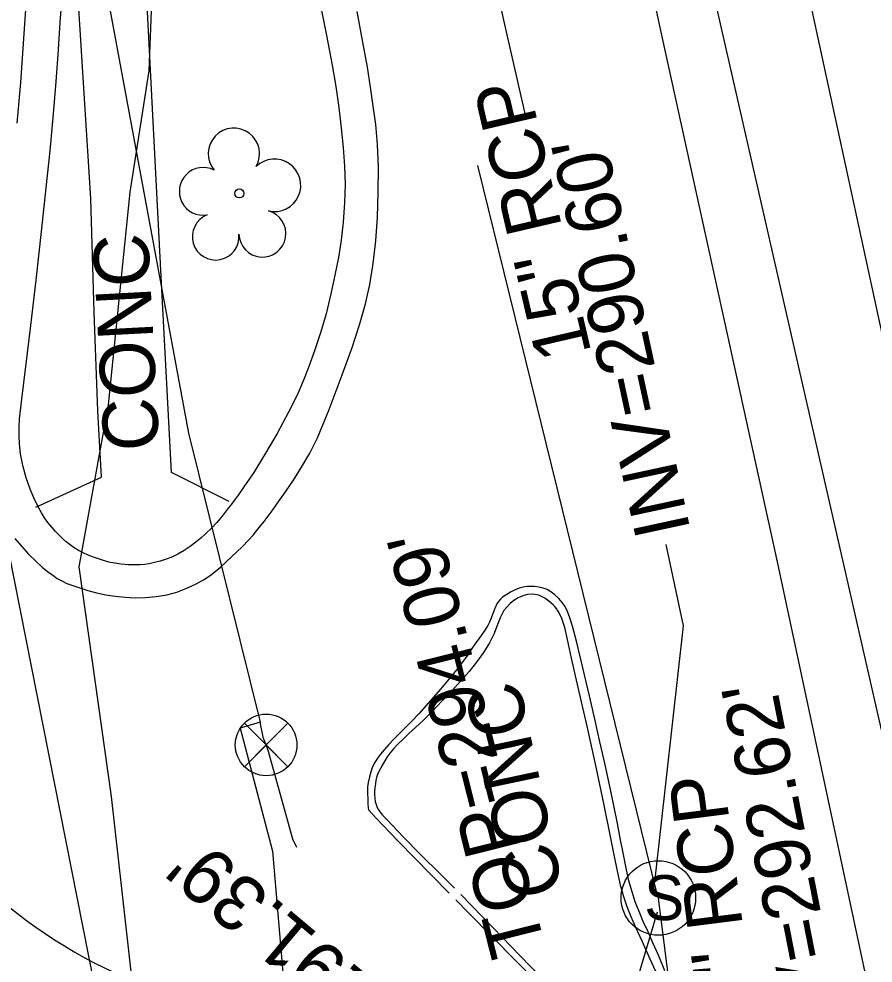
# Model space of a CAD drawing. Extents: x 2100323 to 2109811, y 740376 to 749755.
# Drawn here: x 2105884.5 to 2105946.3, y 741046.3 to 741114.6 of the extents above; entities that cross this region are included whole.
import ezdxf

# ---------------------------------------------------------------- set-up
doc = ezdxf.new("R2010")
doc.units = 0
for name, color, linetype in [('Exist Right of Way Line', 7, 'Continuous'), ('Exist Roads Curbs', 7, 'Continuous'), ('Exist Roads Curbs Text', 7, 'Continuous'), ('Exist Roads EOP', 7, 'Continuous'), ('Exist Roads EOP Other', 7, 'Continuous'), ('Exist Roads EOP Other Text', 7, 'Continuous'), ('Exist Roads EOT', 7, 'Continuous'), ('Exist Structure Minor Pipes RCP 15 Inch', 7, 'Continuous'), ('Exist Structure Minor Pipes RCP 15 Inch Invert', 7, 'Continuous'), ('Exist Structure Minor Pipes RCP 15 Inch Leader', 7, 'Continuous'), ('Exist Structure Minor Pipes RCP 15 Inch Text', 7, 'Continuous'), ('Exist Structure Minor Pipes RCP 36 Inch', 7, 'Continuous'), ('Exist Structure Minor Storm Sewer Manhole CELL', 7, 'Continuous'), ('Exist Structure Minor Storm Sewer Manhole Text', 7, 'Continuous'), ('Exist Utilities Power UG Cable SUE LOS B', 7, 'Continuous'), ('Exist Utilities Sanitary Sewer UG Line', 7, 'Continuous'), ('Exist Utilities Water UG Line SUE LOS B', 7, 'Continuous'), ('Exist Utilities Water Valve CELL', 7, 'Continuous'), ('Exist Vegetation Tree CELL', 7, 'Continuous')]:
    doc.layers.add(name, color=color, linetype=linetype)

msp = doc.modelspace()

# ---------------------------------------------------------------- linework, layer by layer
at = {"layer": 'Exist Right of Way Line'}
msp.add_arc((2105906.559, 741078.382), 36.06, 186.67844, 272.28061, dxfattribs=at)
at = {"layer": 'Exist Roads Curbs'}
for points in [[(2105906.086, 741116.785), (2105906.762, 741113.422), (2105907.168, 741111.265), (2105907.421, 741109.725), (2105907.639, 741108.208), (2105907.822, 741106.723), (2105907.963, 741105.309), (2105908.059, 741103.973), (2105908.098, 741102.658), (2105908.067, 741101.305), (2105907.967, 741099.929), (2105907.816, 741098.608), (2105907.618, 741097.356), (2105907.37, 741096.09), (2105907.071, 741094.729), (2105906.721, 741093.293), (2105906.327, 741091.912), (2105905.889, 741090.606), (2105905.447, 741089.411), (2105905.038, 741088.364), (2105904.629, 741087.404), (2105904.02, 741086.184), (2105903.179, 741084.644), (2105902.279, 741083.088), (2105901.492, 741081.822), (2105900.83, 741080.846), (2105900.358, 741080.171), (2105900.087, 741079.799), (2105899.875, 741079.524), (2105899.582, 741079.141), (2105899.215, 741078.667), (2105898.829, 741078.212), (2105898.433, 741077.793), (2105898.04, 741077.413), (2105897.666, 741077.075), (2105897.303, 741076.773), (2105896.904, 741076.476), (2105896.463, 741076.177), (2105896.01, 741075.907), (2105895.574, 741075.698), (2105895.155, 741075.544), (2105894.741, 741075.415), (2105894.331, 741075.306), (2105893.943, 741075.222), (2105893.599, 741075.167), (2105893.281, 741075.14), (2105892.89, 741075.134), (2105892.409, 741075.148), (2105891.906, 741075.185), (2105891.448, 741075.25), (2105891.023, 741075.343), (2105890.562, 741075.471), (2105890.055, 741075.634), (2105889.564, 741075.815), (2105889.155, 741075.996), (2105888.821, 741076.179), (2105888.511, 741076.374), (2105888.218, 741076.582), (2105887.941, 741076.804), (2105887.678, 741077.037), (2105887.425, 741077.284), (2105887.162, 741077.559), (2105886.885, 741077.864), (2105886.614, 741078.191), (2105886.369, 741078.535), (2105886.142, 741078.905), (2105885.892, 741079.37), (2105885.612, 741079.939), (2105885.324, 741080.623), (2105885.051, 741081.431), (2105884.803, 741082.332), (2105884.638, 741083.155), (2105884.565, 741083.87), (2105884.545, 741084.499), (2105884.541, 741085.068), (2105884.567, 741085.697), (2105884.717, 741087.125), (2105885.005, 741089.473), (2105885.372, 741092.443), (2105885.757, 741095.733), (2105886.15, 741099.247), (2105886.49, 741102.395), (2105886.766, 741105.08), (2105886.993, 741107.482), (2105887.183, 741109.782), (2105887.344, 741112.011), (2105887.51, 741114.353), (2105887.685, 741116.839)], [(2105930.833, 741045.155), (2105930.17, 741046.631), (2105929.575, 741047.916), (2105929.113, 741048.921), (2105928.775, 741049.68), (2105928.492, 741050.402), (2105928.254, 741051.12), (2105928.044, 741051.889), (2105927.846, 741052.763), (2105927.639, 741053.817), (2105927.303, 741055.495), (2105926.817, 741057.871), (2105926.235, 741060.632), (2105925.608, 741063.468), (2105924.965, 741066.271), (2105924.483, 741068.398), (2105924.191, 741069.743), (2105923.989, 741070.596), (2105923.777, 741071.248), (2105923.552, 741071.717), (2105923.294, 741072.094), (2105923.151, 741072.254), (2105922.844, 741072.521), (2105922.546, 741072.728), (2105922.263, 741072.881), (2105922.121, 741072.935), (2105921.971, 741072.975), (2105921.812, 741073), (2105921.645, 741073.01), (2105921.292, 741072.985), (2105920.948, 741072.902), (2105920.619, 741072.759), (2105920.311, 741072.569), (2105920.033, 741072.339), (2105919.786, 741072.078), (2105919.59, 741071.83), (2105919.448, 741071.602), (2105919.308, 741071.296), (2105919.121, 741070.816), (2105918.88, 741070.18), (2105918.546, 741069.504), (2105918.113, 741068.807), (2105917.612, 741068.11), (2105917.075, 741067.434), (2105916.496, 741066.769), (2105915.841, 741066.05), (2105915.105, 741065.269), (2105914.375, 741064.519), (2105913.742, 741063.893), (2105913.199, 741063.384), (2105912.716, 741062.932), (2105912.288, 741062.529), (2105911.917, 741062.167), (2105911.607, 741061.84), (2105911.356, 741061.543), (2105911.143, 741061.25), (2105910.966, 741060.957), (2105910.812, 741060.676), (2105910.672, 741060.419), (2105910.547, 741060.186), (2105910.45, 741059.969), (2105910.383, 741059.77), (2105910.334, 741059.559), (2105910.289, 741059.306), (2105910.25, 741059.019), (2105910.229, 741058.748), (2105910.229, 741058.499), (2105910.247, 741058.263), (2105910.283, 741058.031), (2105910.337, 741057.805), (2105910.411, 741057.603), (2105910.505, 741057.427), (2105910.63, 741057.251), (2105910.798, 741057.048), (2105911.039, 741056.785), (2105911.541, 741056.26), (2105912.333, 741055.44), (2105913.484, 741054.27), (2105915.06, 741052.698), (2105916.008, 741051.761)], [(2105916.48, 741051.293), (2105918.807, 741048.884), (2105920.762, 741046.866), (2105922.344, 741045.237)]]:
    msp.add_lwpolyline(points, dxfattribs=at)
at = {"layer": 'Exist Roads EOP'}
for points in [[(2105885.164, 741117.77), (2105884.901, 741113.902), (2105884.62, 741110.013), (2105884.373, 741107.077)], [(2105884.224, 741077.037), (2105884.701, 741076.484), (2105885.22, 741075.918), (2105885.733, 741075.396), (2105886.19, 741074.978), (2105886.593, 741074.655), (2105886.957, 741074.386), (2105887.285, 741074.162), (2105887.616, 741073.971), (2105887.992, 741073.801), (2105888.416, 741073.647), (2105888.917, 741073.479), (2105889.497, 741073.293), (2105890.131, 741073.115), (2105890.793, 741072.972), (2105891.482, 741072.864), (2105892.195, 741072.793), (2105892.929, 741072.761), (2105893.679, 741072.775), (2105894.438, 741072.844), (2105895.2, 741072.97), (2105895.945, 741073.169), (2105896.666, 741073.441), (2105897.333, 741073.755), (2105897.913, 741074.076), (2105898.438, 741074.43), (2105899.087, 741074.967), (2105899.892, 741075.713), (2105900.648, 741076.449), (2105901.152, 741076.959), (2105901.447, 741077.287), (2105901.799, 741077.713), (2105902.252, 741078.283), (2105902.759, 741078.948), (2105903.273, 741079.66), (2105903.797, 741080.424), (2105904.358, 741081.268), (2105904.958, 741082.198), (2105905.557, 741083.218), (2105906.113, 741084.331), (2105906.943, 741086.369), (2105907.899, 741088.87), (2105908.613, 741090.846), (2105909.151, 741092.494), (2105909.575, 741094.007), (2105909.893, 741095.418), (2105910.139, 741096.925), (2105910.321, 741098.56), (2105910.44, 741100.291), (2105910.503, 741102.083), (2105910.508, 741103.903), (2105910.446, 741105.544), (2105910.317, 741106.97), (2105910.142, 741108.306), (2105909.943, 741109.675), (2105909.711, 741111.124), (2105909.393, 741112.934), (2105908.98, 741115.153)], [(2105931.225, 741045.773), (2105930.751, 741046.912), (2105930.363, 741047.799), (2105930.004, 741048.602), (2105929.664, 741049.348), (2105929.353, 741050.062), (2105929.082, 741050.769), (2105928.846, 741051.483), (2105928.627, 741052.287), (2105928.422, 741053.195), (2105928.221, 741054.193), (2105928.015, 741055.265), (2105927.8, 741056.423), (2105927.536, 741057.741), (2105927.218, 741059.229), (2105926.872, 741060.792), (2105926.527, 741062.332), (2105926.174, 741063.884), (2105925.764, 741065.657), (2105925.29, 741067.685), (2105924.851, 741069.518), (2105924.544, 741070.707), (2105924.353, 741071.318), (2105924.179, 741071.765), (2105924.005, 741072.115), (2105923.806, 741072.413), (2105923.558, 741072.703), (2105923.268, 741072.979), (2105922.981, 741073.197), (2105922.704, 741073.35), (2105922.421, 741073.454), (2105922.114, 741073.524), (2105921.791, 741073.563), (2105921.495, 741073.575), (2105921.231, 741073.562), (2105920.974, 741073.52), (2105920.696, 741073.445), (2105920.394, 741073.333), (2105920.056, 741073.162), (2105919.678, 741072.93), (2105919.492, 741072.793), (2105919.331, 741072.647), (2105919.194, 741072.492), (2105919.083, 741072.327), (2105918.924, 741071.976), (2105918.786, 741071.629), (2105918.656, 741071.294), (2105918.536, 741070.997), (2105918.422, 741070.763), (2105918.304, 741070.57), (2105918.103, 741070.275), (2105917.807, 741069.854), (2105917.49, 741069.402), (2105917.225, 741069.012), (2105916.994, 741068.664), (2105916.685, 741068.235), (2105916.279, 741067.702), (2105915.732, 741067.023), (2105915, 741066.152), (2105914.134, 741065.149), (2105913.434, 741064.363), (2105912.951, 741063.853), (2105912.588, 741063.493), (2105912.25, 741063.16), (2105911.93, 741062.847), (2105911.6, 741062.509), (2105911.253, 741062.139), (2105910.927, 741061.773), (2105910.656, 741061.445), (2105910.436, 741061.148), (2105910.249, 741060.844), (2105910.091, 741060.526), (2105909.96, 741060.182), (2105909.854, 741059.798), (2105909.776, 741059.393), (2105909.73, 741059.061), (2105909.718, 741058.819), (2105909.725, 741058.578), (2105909.735, 741058.25), (2105909.749, 741057.861), (2105909.768, 741057.578), (2105909.794, 741057.429), (2105910.339, 741056.829), (2105911.918, 741055.193), (2105914.319, 741052.734), (2105915.632, 741051.392)], [(2105916.097, 741050.918), (2105917.019, 741049.977), (2105923.842, 741043.067)]]:
    msp.add_lwpolyline(points, dxfattribs=at)
at = {"layer": 'Exist Roads EOP Other'}
for points in [[(2105899.727, 741079.718), (2105895.558, 741081.814), (2105894.782, 741096.436), (2105893.715, 741117.027), (2105893.345, 741123.95), (2105893.474, 741131.174), (2105893.429, 741140.926), (2105893.004, 741150.748), (2105892.789, 741154.185), (2105890.892, 741172.529), (2105889.608, 741181.98), (2105886.928, 741197.179), (2105884.397, 741209.504), (2105881.352, 741223.87), (2105876.043, 741248.866), (2105875.198, 741252.813), (2105872.62, 741270.199), (2105869.685, 741290.391), (2105866.166, 741313.666), (2105862.356, 741339.851), (2105857.794, 741370.621), (2105854.182, 741394.385), (2105851.377, 741413.182)], [(2105885.733, 741079.304), (2105890.482, 741081.469), (2105890.214, 741086.284), (2105889.961, 741093.413), (2105889.709, 741101.626), (2105889.176, 741109.991), (2105888.629, 741118.83), (2105888.277, 741122.391), (2105888.237, 741123.892)]]:
    msp.add_lwpolyline(points, dxfattribs=at)
at = {"layer": 'Exist Roads EOT'}
for points in [[(2105862.527, 741377.924), (2105865.735, 741363.54), (2105868.308, 741350.881), (2105871.194, 741337.741), (2105873.862, 741325.287), (2105876.717, 741312.21), (2105879.531, 741299.071), (2105882.378, 741285.672), (2105885.489, 741271.451), (2105888.775, 741256.7), (2105891.779, 741242.567), (2105894.853, 741228.395), (2105897.46, 741216.339), (2105900.15, 741203.973), (2105902.832, 741191.554), (2105905.678, 741178.554), (2105908.478, 741165.455), (2105911.568, 741151.289), (2105914.27, 741138.9), (2105917.071, 741126.042), (2105919.566, 741114.522), (2105921.198, 741107.331)], [(2105890.846, 741349.335), (2105899.432, 741309.704), (2105908.147, 741270.242), (2105916.616, 741231.659), (2105925.02, 741193.008), (2105933.585, 741153.59), (2105941.665, 741116.136), (2105950.104, 741077.074), (2105958.397, 741038.167), (2105966.547, 740998.978), (2105974.788, 740961.942), (2105983.851, 740922.306), (2105991.887, 740882.238), (2105995.873, 740842.797), (2105992.71, 740801.767), (2105978.277, 740756.909), (2105971.197, 740741.935), (2105964.095, 740728.984), (2105953.18, 740711.232), (2105942.499, 740696.213), (2105929.601, 740680.649), (2105916.153, 740666.014), (2105888.786, 740636.954), (2105887.605, 740635.562)], [(2105884.458, 741327.17), (2105889.032, 741306.325), (2105897.404, 741268.101), (2105905.961, 741229.52), (2105914.206, 741191.35), (2105922.67, 741151.86), (2105931.018, 741113.223), (2105939.342, 741075.347), (2105947.597, 741036.734), (2105955.91, 740998.365), (2105964.546, 740958.588)]]:
    msp.add_lwpolyline(points, dxfattribs=at)
at = {"layer": 'Exist Structure Minor Pipes RCP 15 Inch'}
msp.add_line((2105935.846, 741011.046), (2105930.755, 741051.036), dxfattribs=at)
msp.add_lwpolyline([(2105930.695, 741051.22), (2105917.71, 741104.009)], dxfattribs=at)
at = {"layer": 'Exist Structure Minor Pipes RCP 15 Inch Leader'}
for points in [[(2105930.522, 741052.407), (2105932.579, 741070.733), (2105931.311, 741076.598)], [(2105930.66, 741050.016), (2105924.993, 741030.989), (2105920.401, 741034.85)]]:
    msp.add_lwpolyline(points, dxfattribs=at)
at = {"layer": 'Exist Structure Minor Pipes RCP 36 Inch'}
msp.add_line((2105900.453, 740991.936), (2105818.937, 741403.317), dxfattribs=at)
at = {"layer": 'Exist Structure Minor Storm Sewer Manhole CELL'}
msp.add_circle((2105930.754, 741051.048), 2.694, dxfattribs=at)
at = {"layer": 'Exist Utilities Power UG Cable SUE LOS B'}
msp.add_lwpolyline([(2105893.366, 741135.162), (2105894.332, 741122.04), (2105893.906, 741110.868), (2105892.532, 741102.098), (2105890.966, 741086.7), (2105888.839, 741074.988), (2105891.194, 741058.378), (2105893.2, 741040.359), (2105892.859, 741036.391), (2105893.725, 741034.145), (2105903.214, 741029.46), (2105918.743, 741022.486), (2105927.032, 741016.943), (2105932.771, 741010.439), (2105937.884, 741002.5), (2105940.019, 740995.564), (2105937.446, 740995.245), (2105932.958, 740995.705)], dxfattribs=at)
at = {"layer": 'Exist Utilities Sanitary Sewer UG Line'}
msp.add_line((2105954.722, 741028.764), (2105904.664, 741248.565), dxfattribs=at)
at = {"layer": 'Exist Utilities Water UG Line SUE LOS B'}
msp.add_line((2105904.611, 741054.704), (2105904.31, 741055.305), dxfattribs=at)
for points in [[(2105813.254, 741516.95), (2105813.412, 741515.53), (2105826.011, 741437.296), (2105843.724, 741349.871), (2105874.852, 741202.77), (2105896.784, 741084.661), (2105901.965, 741063.762), (2105900.509, 741063.329), (2105902.846, 741054.438), (2105904.488, 741035.146), (2105905.575, 741024.639)], [(2105904.31, 741055.305), (2105902.561, 741061.643), (2105902.391, 741062.119), (2105902.21, 741062.587), (2105901.965, 741063.762), (2105900.509, 741063.329)]]:
    msp.add_lwpolyline(points, dxfattribs=at)
at = {"layer": 'Exist Utilities Water Valve CELL'}
msp.add_lwpolyline([(2105903.966, 741063.694), (2105900.816, 741060.544), (2105902.391, 741062.119), (2105903.966, 741060.544), (2105900.816, 741063.694)], dxfattribs=at)
msp.add_circle((2105902.391, 741062.119), 2.227, dxfattribs=at)
at = {"layer": 'Exist Vegetation Tree CELL'}
msp.add_line((2105900.448, 741101.993), (2105900.448, 741101.993), dxfattribs=at)
msp.add_circle((2105900.448, 741101.993), 0.326, dxfattribs=at)
for centre, radius, start, end in [((2105900.063, 741104.866), 1.856, 330.16508, 219.71335), ((2105902.997, 741102.582), 1.899, 257.1011, 134.19993), ((2105897.842, 741102.147), 1.727, 62.66361, 279.3457), ((2105898.744, 741098.872), 1.689, 111.56708, 6.23104), ((2105902.121, 741099.093), 1.698, 181.28216, 74.55999)]:
    msp.add_arc(centre, radius, start, end, dxfattribs=at)

# ---------------------------------------------------------------- texts
at = {"layer": 'Exist Roads Curbs Text'}
msp.add_text('CONC', height=4, rotation=101.9438, dxfattribs=at).set_placement((2105923.901, 741051.501))
at = {"layer": 'Exist Roads EOP Other Text'}
msp.add_text('CONC', height=4, rotation=93.04026, dxfattribs=at).set_placement((2105894.671, 741083.464))
at = {"layer": 'Exist Structure Minor Pipes RCP 15 Inch Invert'}
for s, rotation, p in [("INV=290.60'", 102.20343, (2105933.087, 741077.63)), ("INV=292.62'", 101.05207, (2105944.834, 741038.106)), ("INV=291.39'", 139.94952, (2105920.036, 741036.805))]:
    msp.add_text(s, height=4, rotation=rotation, dxfattribs=at).set_placement(p)
at = {"layer": 'Exist Structure Minor Pipes RCP 15 Inch Text'}
for rotation, p in [(103.12266, (2105925.927, 741090.454)), (97.25535, (2105938.05, 741039.766))]:
    msp.add_text('15" RCP', height=4, rotation=rotation, dxfattribs=at).set_placement(p)
at = {"layer": 'Exist Structure Minor Storm Sewer Manhole CELL'}
msp.add_text('S', height=3.25, dxfattribs=at).set_placement((2105929.723, 741049.448))
at = {"layer": 'Exist Structure Minor Storm Sewer Manhole Text'}
msp.add_text("TOP=294.09'", height=4, rotation=104.08515, dxfattribs=at).set_placement((2105922.618, 741047.394))

doc.saveas('drawing.dxf')
